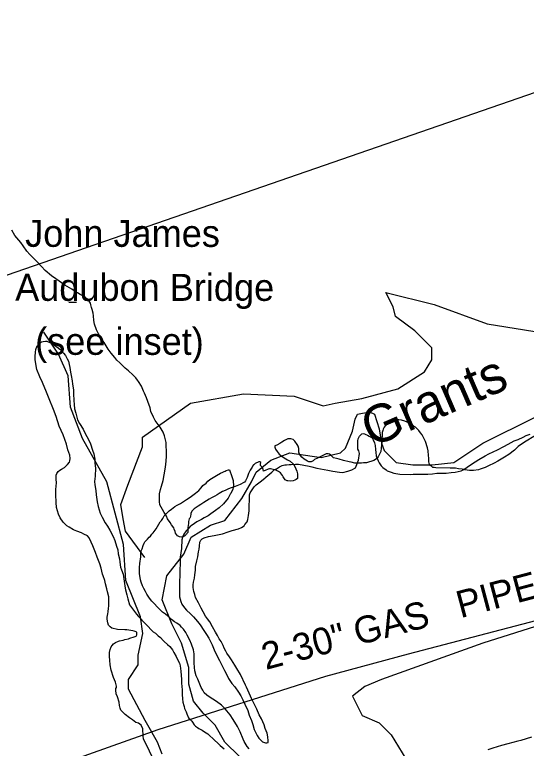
# Model space of a CAD drawing. Extents: x 3250478 to 3288318, y 788638 to 816472.
# Drawn here: x 3277399 to 3278971, y 806808 to 809064 of the extents above; entities that cross this region are included whole.
import ezdxf

# ---------------------------------------------------------------- set-up
doc = ezdxf.new("R2010")
doc.units = 0
for name, color, linetype in [('V-ANNO-NOTE', 7, 'Continuous'), ('V-RIVR-IDEN', 7, 'Continuous'), ('V-ROAD-CNTR', 7, 'Continuous'), ('V-SITE-VEGE', 7, 'Continuous'), ('V-TOPO-SHOR', 7, 'Continuous'), ('V-UTIL-IDEN', 7, 'Continuous'), ('V-UTIL-LINE', 7, 'Continuous'), ('V-WETL-SWMP', 7, 'Continuous')]:
    doc.layers.add(name, color=color, linetype=linetype)

msp = doc.modelspace()

# ---------------------------------------------------------------- linework, layer by layer
at = {"layer": 'V-ROAD-CNTR'}
msp.add_lwpolyline([(3268249.8, 805082), (3271535.1, 806242), (3280405.6, 809312.9)], dxfattribs=at)
at = {"layer": 'V-SITE-VEGE'}
for points in [[(3277844.5, 807591.1), (3277847, 807604.4), (3277850.1, 807614.2), (3277855.1, 807632), (3277861.5, 807666.1), (3277863.5, 807681.1), (3277865.6, 807704.2), (3277865.9, 807718.7), (3277865.1, 807741.8), (3277864.7, 807748.2), (3277859.8, 807768.6), (3277855.4, 807780.8), (3277846.4, 807796), (3277839.6, 807803.7), (3277830.6, 807816), (3277825.5, 807826.5), (3277817.7, 807844), (3277815.1, 807855.6), (3277808.4, 807874.3), (3277804, 807885.9), (3277798.5, 807899.9), (3277795.1, 807906.4), (3277791.3, 807916.3), (3277788.5, 807922.1), (3277779.4, 807935.6), (3277776.1, 807940.3), (3277771.5, 807947.3), (3277768.1, 807950.3), (3277762.4, 807956.2), (3277748.8, 807969.2), (3277739.1, 807977.4), (3277728.3, 807987.5), (3277722.6, 807993.9), (3277712.9, 808002.2), (3277707.2, 808009.9), (3277695.9, 808022.8), (3277686.9, 808035.7), (3277674.5, 808055.6), (3277665.4, 808068.5), (3277657, 808082.5), (3277650.3, 808094.8), (3277644.2, 808112.3), (3277642.7, 808123.3), (3277641.2, 808137.8), (3277640.2, 808146), (3277636.9, 808157), (3277635.3, 808163.4), (3277633.7, 808171.6), (3277632.1, 808177.4), (3277627.6, 808183.2), (3277623.6, 808187.4), (3277616.2, 808193.9), (3277610.5, 808198), (3277602.4, 808202.2), (3277600.1, 808204), (3277592.1, 808208.2), (3277585.2, 808212.4), (3277574.9, 808219.5), (3277553.2, 808232.6), (3277525.7, 808252.2), (3277512.6, 808261.2), (3277493.2, 808277.1), (3277481.8, 808289.5), (3277465.3, 808306.6), (3277454.5, 808317.2), (3277446, 808326.6), (3277436.9, 808337.2), (3277425.7, 808353.6), (3277417.7, 808363), (3277400.2, 808385.3), (3277390, 808401.2)], [(3277528.2, 807548.7), (3277526.2, 807564.3), (3277525.5, 807588.7), (3277525.7, 807603.7), (3277527.3, 807625.1), (3277526.3, 807635.5), (3277526.5, 807647.7), (3277529, 807653.4), (3277533.1, 807659.7), (3277538.4, 807663.1), (3277543.1, 807666.5), (3277551.9, 807672.1), (3277556.6, 807676.1), (3277561.3, 807680.7), (3277567.2, 807688.1), (3277569, 807692.7), (3277569.2, 807699.6), (3277568.8, 807710.1), (3277562.1, 807726.4), (3277558.4, 807743.2), (3277547.9, 807771.8), (3277542.3, 807785.2), (3277535.6, 807799.2), (3277526.3, 807828.9), (3277518, 807850.5), (3277505.3, 807883.2), (3277497, 807903.6), (3277484.2, 807932.7), (3277477, 807950.8), (3277466.9, 807973), (3277462.3, 808002.6), (3277461.9, 808012.5), (3277462.7, 808026.4), (3277464.6, 808034.4), (3277468.8, 808045.3), (3277471.8, 808048.2), (3277476.5, 808055.1), (3277478.3, 808056.2), (3277481.8, 808057.9), (3277486.5, 808059.5), (3277494, 808060.5), (3277498, 808060.5), (3277509.5, 808055), (3277515.3, 808051.5), (3277518.1, 808050.3), (3277523.8, 808046.1), (3277529, 808042.5), (3277537.6, 808036), (3277541, 808032.5), (3277549.5, 808023.1), (3277555.1, 808016), (3277560.8, 808006.1), (3277564.1, 807999.1), (3277566.2, 807988), (3277568.4, 807979.3), (3277571, 807965.3), (3277573.2, 807954.9), (3277575.8, 807938.6), (3277577.3, 807927.6), (3277579.9, 807910.8), (3277580.2, 807898), (3277580.5, 807877.8), (3277582, 807865.6), (3277583.5, 807852.2), (3277586.7, 807838.3), (3277592.1, 807818.5), (3277598.3, 807806.8), (3277609.6, 807789.8), (3277616.3, 807776.4), (3277625.8, 807757.7), (3277632.5, 807744.8), (3277638.5, 807725), (3277642.4, 807713.9), (3277645.5, 807697.1), (3277645.9, 807685.5), (3277647.4, 807669.3), (3277646.9, 807645.5), (3277644.9, 807628.2), (3277645.9, 807618.9), (3277648.5, 807601.5), (3277650, 807588.2), (3277653, 807566.1), (3277655.7, 807552.2), (3277662.3, 807531.8), (3277667.8, 807518.9), (3277677.4, 807502), (3277684.1, 807490.9), (3277692, 807478.6), (3277701.5, 807459.9), (3277706.5, 807447), (3277712.5, 807430.1), (3277715.8, 807418.5), (3277717.3, 807406.3), (3277721.1, 807390.6), (3277722.7, 807380.7), (3277724.7, 807365.6), (3277727.4, 807356.9), (3277732.4, 807343.5), (3277736.5, 807315.6), (3277738.1, 807306.9), (3277739.7, 807295.9)], [(3278917.8, 807711.4), (3278904.3, 807703.5), (3278883.8, 807691.1), (3278872.1, 807685), (3278854.6, 807676.6), (3278844.7, 807671.6), (3278829.5, 807666.1), (3278824.3, 807664.4), (3278808.6, 807662.4), (3278796.5, 807662.6), (3278782.6, 807664.6), (3278774.5, 807666.5), (3278763, 807667.2), (3278753.2, 807669.2), (3278737, 807670), (3278693.6, 807670.8), (3278688.4, 807672.1), (3278684.3, 807672.1), (3278679.7, 807675.7), (3278676.3, 807678.1), (3278673, 807684.5), (3278671.9, 807690.3), (3278672.1, 807700.7), (3278671.1, 807708.8), (3278669.6, 807723.3), (3278667.4, 807732.1), (3278661.4, 807751.3), (3278658.1, 807758.3), (3278655.8, 807763.5), (3278650.8, 807772.3), (3278646.3, 807778.2), (3278641.2, 807785.8), (3278630.9, 807795.3), (3278623.5, 807800), (3278615.5, 807805.4), (3278605.2, 807810.8), (3278597.7, 807814.4), (3278587.3, 807816.9), (3278579.8, 807818.2), (3278569.4, 807818.4), (3278551.9, 807810.6), (3278541.9, 807805), (3278537.8, 807799.8), (3278534.3, 807795.8), (3278531.8, 807789.5), (3278530, 807785.5), (3278528.2, 807779.7), (3278527.6, 807750.2), (3278525.6, 807731.1), (3278524.2, 807720.7), (3278520.6, 807712.7), (3278516.4, 807704.7), (3278512.9, 807700.7), (3278508.2, 807696.7), (3278502.3, 807693.3), (3278497.1, 807691.1), (3278486.6, 807687.8), (3278480.2, 807686.2), (3278470.9, 807685.8), (3278464.5, 807684.8), (3278444.8, 807685.1), (3278433.3, 807688.2), (3278427, 807688.9), (3278409.7, 807693.3), (3278395.8, 807697), (3278388.3, 807698.9), (3278378.6, 807701.9), (3278376.9, 807703.7), (3278372.3, 807707.3), (3278370.6, 807709.6), (3278366.6, 807713.2), (3278362.6, 807713.8), (3278356.2, 807713.9), (3278350.3, 807710.6), (3278338.1, 807704.4), (3278329.3, 807700.5), (3278320.6, 807696), (3278316.4, 807692.6), (3278310.6, 807689.3), (3278303.1, 807689.4), (3278298.5, 807691.2), (3278288.7, 807697.8), (3278281.3, 807703.7), (3278274, 807713.1), (3278271.8, 807718.9), (3278272, 807730.5), (3278270.3, 807736.9), (3278267.5, 807742.7), (3278260.2, 807752.7), (3278254.5, 807757.4), (3278248.2, 807759.9), (3278241.2, 807760), (3278238.3, 807759.5), (3278232.5, 807757.2), (3278228.4, 807755), (3278220.2, 807749.9), (3278214.3, 807746), (3278204.4, 807740.4), (3278198.6, 807738.2), (3278198.5, 807734.7), (3278200.7, 807728.3)], [(3278304, 807675.4), (3278312.7, 807673.5), (3278327.7, 807669.8), (3278339.2, 807667.3), (3278361.2, 807664), (3278376.7, 807660.2), (3278396.9, 807657.6), (3278407.9, 807656.2), (3278423, 807660), (3278434.7, 807665), (3278446.4, 807670.6), (3278456.1, 807694.7), (3278458.8, 807714.3), (3278456.6, 807722.5), (3278453.8, 807728.3), (3278454, 807742.2), (3278453.5, 807745.7), (3278453.7, 807753.8), (3278454.4, 807759.6), (3278457.4, 807765.9), (3278458.6, 807768.2), (3278466.2, 807775.6), (3278470.3, 807776.7), (3278473.7, 807775.4), (3278477.8, 807773.6), (3278483.5, 807771.2), (3278488.1, 807767.7), (3278497.3, 807762.9), (3278501.2, 807757), (3278505.1, 807747.1), (3278506.7, 807739.5), (3278508.2, 807726.8), (3278508.6, 807717.5), (3278510.2, 807707.1), (3278512.4, 807701.2), (3278516.3, 807691.9), (3278519.6, 807686), (3278525.8, 807677.2), (3278530.9, 807671.4), (3278540.7, 807664.8), (3278543.5, 807661.9), (3278555.6, 807657), (3278564.2, 807654.6), (3278582.7, 807651.3), (3278616.3, 807650.7), (3278623.8, 807651.7), (3278656.2, 807651.2), (3278669, 807651.5), (3278682.9, 807652.4), (3278696.8, 807653.9), (3278715.3, 807654.7), (3278725.2, 807654.6), (3278740.3, 807656), (3278753, 807657.5), (3278771.1, 807661.8), (3278779.8, 807665.2), (3278799.7, 807679.9), (3278813.8, 807689.4), (3278824.9, 807696.2), (3278844.8, 807707.4), (3278856.5, 807713.6), (3278869.9, 807720.3), (3278882.8, 807726.4), (3278902.1, 807736.5), (3278915.5, 807743.2), (3278934.2, 807753.3), (3278946.5, 807758.3), (3278961.7, 807765), (3278970.4, 807770), (3278982.7, 807774.4)], [(3278999.9, 807770.1), (3278965.9, 807749.9), (3278946, 807736.3), (3278935.4, 807725.5), (3278917.8, 807711.4)], [(3278200.7, 807728.3), (3278205.8, 807720.7), (3278212, 807713), (3278220, 807706.5), (3278227.4, 807701.8), (3278237.8, 807695.8), (3278245.2, 807691.6), (3278255.5, 807682.1), (3278260.5, 807674.5), (3278266.1, 807660.5), (3278268.2, 807652.4), (3278268.6, 807642), (3278268, 807637.9), (3278264.5, 807635.1), (3278260.4, 807632.8), (3278254.5, 807631.2), (3278246.4, 807630.2), (3278238.9, 807630.3), (3278236.6, 807631), (3278230.8, 807633.4), (3278224.6, 807642.7), (3278222.4, 807647.4), (3278215.6, 807655.1), (3278209.9, 807659.2), (3278199.6, 807664.6), (3278193.8, 807665.9), (3278185.7, 807667.2), (3278181.7, 807667.3), (3278178.2, 807666.2), (3278175.8, 807665.6), (3278171.2, 807664), (3278164.2, 807660.6), (3278162.5, 807665.3), (3278159.7, 807672.3), (3278154.1, 807678.2), (3278154.1, 807681.6), (3278156, 807687.4), (3278152.5, 807689.2), (3278149, 807689.3), (3278138.5, 807683.7), (3278135, 807680.8), (3278132.7, 807679.7), (3278130.3, 807675.7), (3278128.5, 807672.3), (3278122.5, 807663.1), (3278117.7, 807652.8), (3278113.4, 807641.3), (3278108.6, 807630.9), (3278105.7, 807626.9), (3278103.3, 807625.2), (3278091.6, 807619.7), (3278082.3, 807615.8), (3278076.5, 807613.6), (3278064.2, 807609.7), (3278056.1, 807606.4), (3278045.6, 807600.8), (3278038, 807597.5), (3278028, 807591.9), (3278021.6, 807587.9), (3278014, 807584), (3278004, 807578.4), (3277996.5, 807574.5), (3277980.1, 807564.3), (3277970.7, 807558.1), (3277962.5, 807553.1), (3277950.2, 807544.6), (3277944.9, 807538.9), (3277940.7, 807531.5), (3277940, 807528), (3277939.9, 807522.2), (3277938.1, 807518.2), (3277937.5, 807515.9), (3277935.7, 807514.2), (3277934.5, 807509.6), (3277933.8, 807505.5), (3277933.1, 807498.6), (3277931.9, 807494.6), (3277931.2, 807486.5), (3277930.9, 807472), (3277928.5, 807468.6), (3277926.8, 807466.9), (3277922.6, 807462.3), (3277919.1, 807460.1), (3277915.6, 807458.4), (3277912.7, 807457.3), (3277905.8, 807458.6), (3277900, 807461.6), (3277893.8, 807469.8), (3277892.2, 807475), (3277889.4, 807482.6), (3277887.8, 807486.7), (3277881.5, 807495.5), (3277876.5, 807503.1), (3277869.1, 807513.6), (3277865.2, 807522.4), (3277858.5, 807533.5), (3277852.9, 807542.3), (3277848.9, 807549.3), (3277845.6, 807556.9), (3277844, 807566.8), (3277844.5, 807591.1)], [(3278106.8, 806944.2), (3278115.1, 806924.4), (3278120.1, 806910.4), (3278126.7, 806893.5), (3278131.2, 806881.8), (3278135.5, 806866.7), (3278139.4, 806858.5), (3278144.4, 806847.4), (3278148.9, 806839.8), (3278156.3, 806832.2), (3278160.9, 806828.6), (3278166.6, 806826.2), (3278170.1, 806825.6), (3278174.1, 806825.5), (3278177.6, 806826), (3278178.3, 806831.8), (3278176.8, 806844), (3278174.7, 806855), (3278169.1, 806869), (3278165.3, 806880.6), (3278157.5, 806898.7), (3278150.8, 806911), (3278143, 806929.1), (3278136.8, 806940.8), (3278126.8, 806961.2), (3278123.5, 806968.8), (3278111.8, 806996.2), (3278108.4, 807002.7), (3278092.8, 807035.4), (3278082.1, 807054.1), (3278075.4, 807064.6), (3278065.8, 807080.4), (3278059, 807089.3), (3278051.1, 807101), (3278048.4, 807107.4), (3278042.7, 807116.8), (3278039.4, 807124.3), (3278033.2, 807136.6), (3278027.6, 807144.8), (3278022, 807154.8), (3278015.8, 807165.3), (3278006.9, 807182.3), (3277998.4, 807196.9), (3277991.6, 807206.3), (3277986, 807214.5), (3277978.2, 807228.5), (3277972.6, 807239), (3277964.2, 807256), (3277955.2, 807272.3), (3277952.5, 807281.1), (3277949.2, 807290.4), (3277947.6, 807302.6), (3277947.8, 807310.7), (3277948.5, 807318.8), (3277951.6, 807332), (3277952.4, 807341.3), (3277954.4, 807355.7), (3277955.2, 807367.3), (3277958.4, 807384.6), (3277961.5, 807396.7), (3277964.1, 807412.3), (3277966, 807421), (3277967.3, 807430.2), (3277968.1, 807441.8), (3277971.7, 807448.6), (3277975.8, 807452), (3277981.6, 807455.4), (3277994.5, 807459.2), (3278011.9, 807463), (3278027.6, 807465.6), (3278037.5, 807468.3), (3278054.9, 807473.8), (3278067.7, 807477.6), (3278087, 807483.6), (3278095.7, 807487.5), (3278104.5, 807492.6), (3278106.9, 807496.6), (3278113.4, 807505.2), (3278115.2, 807511.5), (3278117.8, 807524.2), (3278119.8, 807538.6), (3278120.7, 807587.2), (3278123.1, 807594.1), (3278135, 807611.9), (3278140.9, 807618.7), (3278145, 807621.5), (3278157.3, 807631.2), (3278168.5, 807639.7), (3278171.4, 807642.5), (3278189.7, 807657.8), (3278197.9, 807665.2), (3278203.7, 807668), (3278213.1, 807673.6), (3278220.7, 807677.5), (3278229.4, 807680.2), (3278234.6, 807680.2), (3278242.8, 807681.2), (3278249.1, 807681.1), (3278262.5, 807682), (3278271.2, 807681.8), (3278304, 807675.4)], [(3277783.4, 807376.8), (3277786.6, 807397.5), (3277787.3, 807404.5), (3277788.1, 807416), (3277791.1, 807421.8), (3277793.6, 807432.2), (3277797.2, 807439.6), (3277799.6, 807443), (3277807.3, 807451.6), (3277812.6, 807457.3), (3277816.2, 807460.7), (3277820.3, 807466.4), (3277824.4, 807471), (3277833.9, 807483), (3277838.1, 807490.4), (3277846.5, 807504.2), (3277850, 807509.3), (3277854.2, 807515), (3277859, 807523), (3277864.3, 807529.3), (3277874.3, 807538.4), (3277880.8, 807544.1), (3277891.3, 807552), (3277898.9, 807555.9), (3277908.3, 807561.5), (3277914.7, 807565.5), (3277927, 807573.3), (3277938.7, 807580.7), (3277954.6, 807593.1), (3277964.6, 807601), (3277972.3, 807609.6), (3277977.6, 807615.9), (3277987.6, 807623.8), (3277992.9, 807629.5), (3277998.8, 807635.2), (3278019.3, 807647.5), (3278031.5, 807654.3), (3278038.5, 807657), (3278043.2, 807659.9), (3278045.5, 807660.4), (3278049, 807662.1), (3278056.6, 807664.2), (3278059.5, 807664.2), (3278066.7, 807644.4), (3278070.5, 807632.1), (3278071.9, 807614.8), (3278069.4, 807605), (3278063.4, 807592.3), (3278061.6, 807589.5), (3278058.1, 807583.2), (3278055.1, 807577.4), (3278040.8, 807559.7), (3278027.3, 807547.8), (3278016.7, 807539.9), (3278001.5, 807529.2), (3277993.3, 807523.5), (3277981, 807516.8), (3277972.8, 807511.7), (3277959.4, 807505), (3277951.8, 807500), (3277941.8, 807492.6), (3277938.9, 807490.3), (3277931.2, 807482.4), (3277926.4, 807476.7), (3277919.3, 807467), (3277916.3, 807460.6), (3277913.2, 807449.7), (3277913.1, 807442.7), (3277912.3, 807431.2), (3277911.6, 807423.1), (3277908.2, 807396.5), (3277907.4, 807382.1), (3277907.2, 807372.8), (3277906.4, 807360.1), (3277905.3, 807300.5), (3277905.6, 807283.7), (3277906, 807273.8), (3277909.8, 807259.8), (3277913.1, 807251.1), (3277921, 807240), (3277926.7, 807232.9), (3277939.8, 807221.7), (3277948.3, 807212.8), (3277961.4, 807198.7), (3277969.3, 807187.6), (3277980.6, 807171.1), (3277988.5, 807158.8), (3277995.8, 807147.1), (3278005.9, 807126.7), (3278012, 807111.5), (3278021.4, 807091.7), (3278028.7, 807078.8), (3278043.8, 807047.3), (3278051.6, 807032.1), (3278056.7, 807023.3), (3278066.8, 807008.1), (3278075.9, 806997.5), (3278086.6, 806981.1), (3278093.9, 806969.4), (3278100.1, 806957.1), (3278106.8, 806944.2)], [(3277831.4, 806762.2), (3277795.1, 806837.5), (3277794.1, 806846.2), (3277792.8, 806868.2), (3277787.8, 806879.3), (3277779.2, 806885.3), (3277771.7, 806888.3), (3277761.4, 806896), (3277752.3, 806902.5), (3277738.6, 806912.6), (3277731.2, 806919.7), (3277725.5, 806926.2), (3277723.3, 806932), (3277721.7, 806940.1), (3277720.1, 806950), (3277715.2, 806966.3), (3277711.3, 806976.2), (3277710.4, 806987.2), (3277710.5, 806991.9), (3277711.7, 806995.3), (3277712.3, 806999.4), (3277708.5, 807011.6), (3277702.4, 807026.2), (3277695.3, 807048.9), (3277692.1, 807065.2), (3277691.8, 807079.6), (3277690.8, 807090.7), (3277691, 807103.4), (3277692.4, 807112.1), (3277695.4, 807120.1), (3277698.4, 807124.1), (3277703.1, 807129.8), (3277709, 807133.8), (3277718.3, 807137.6), (3277721.2, 807139.3), (3277732.3, 807141.4), (3277738.1, 807143.1), (3277749.1, 807145.2), (3277753.2, 807146.9), (3277766.6, 807150.7), (3277772.4, 807153.5), (3277774.8, 807156.9), (3277774.4, 807164.4), (3277772.1, 807166.8), (3277766.3, 807168.6), (3277762.3, 807169.3), (3277756.5, 807170.5), (3277743.8, 807172.5), (3277737.4, 807172.6), (3277715.5, 807174.2), (3277698.2, 807178), (3277692.4, 807181.5), (3277687.9, 807187.4), (3277685.7, 807194.4), (3277683, 807205.4), (3277683.1, 807211.8), (3277685.1, 807221.6), (3277686.9, 807227.9), (3277687.7, 807238.9), (3277689, 807245.9), (3277688.1, 807261.5), (3277688.3, 807274.2), (3277684.5, 807289.4), (3277682.4, 807299.2), (3277678.6, 807314.4), (3277676.5, 807324.2), (3277671.5, 807338.8), (3277669.3, 807344.1), (3277665, 807362.1), (3277661.2, 807375.5), (3277652.9, 807395.9), (3277647.3, 807410.5), (3277639.6, 807431.4), (3277634, 807442.5), (3277627.9, 807456), (3277623.4, 807461.8), (3277611.9, 807466.7), (3277604.4, 807471.4), (3277590, 807476.3), (3277580.3, 807480.6), (3277567.1, 807488.3), (3277559.6, 807492.5), (3277553.9, 807497.2), (3277547.7, 807503.2), (3277539.2, 807517.2), (3277534.2, 807528.3), (3277528.2, 807548.7)], [(3278120, 806806.8), (3278113.2, 806814.4), (3278104.7, 806829.6), (3278101.4, 806836.6), (3278091.9, 806858.8), (3278084.1, 806875.2), (3278070.6, 806897.4), (3278061.6, 806910.9), (3278046.3, 806930.3), (3278034.4, 806940.9), (3278018.9, 806952.8), (3278008.1, 806959.3), (3277996.6, 806967), (3277989.2, 806971.8), (3277981.8, 806979.5), (3277977.3, 806987.1), (3277972.2, 806995.3), (3277967.8, 807005.2), (3277961.7, 807020.9), (3277957.2, 807031.4), (3277952.9, 807046.6), (3277951.3, 807057), (3277951, 807071.5), (3277951.2, 807081.3), (3277950.4, 807099.3), (3277948.3, 807110.9), (3277942.2, 807129), (3277937.2, 807140.7), (3277929.4, 807156.4), (3277924.9, 807164.6), (3277917.6, 807174.6), (3277911.9, 807180.5), (3277907.3, 807185.8), (3277897.6, 807192.9), (3277890.7, 807197.1), (3277881, 807204.8), (3277874.2, 807211.3), (3277862.8, 807220.7), (3277853.6, 807227.3), (3277845.7, 807234.9), (3277820.7, 807260.9), (3277813.9, 807269.7), (3277805.4, 807282.6), (3277800.9, 807290.7), (3277795.9, 807299.5), (3277792, 807307.7), (3277788.1, 807319.3), (3277786, 807326.9), (3277782.8, 807345.5), (3277782.4, 807357.1), (3277782.6, 807364.6), (3277783.4, 807376.8)], [(3277739.7, 807295.9), (3277743.4, 807280.2), (3277746.7, 807268), (3277752.2, 807249.9), (3277757.8, 807241.7), (3277773.6, 807220.6)], [(3277773.6, 807220.6), (3277779.9, 807213.5), (3277824.8, 807167), (3277831.6, 807162.2), (3277840.2, 807154), (3277847, 807149.2), (3277855.6, 807139.8), (3277859, 807136.8), (3277868.6, 807127.4), (3277876.1, 807121.5), (3277884, 807111.5), (3277888.5, 807103.3), (3277895.8, 807091), (3277899.7, 807081.7), (3277905.3, 807070), (3277907.4, 807061.9), (3277909.4, 807045.6), (3277911.9, 807020.1), (3277911.7, 807008.5), (3277913.6, 806988.2), (3277914, 806974.3), (3277914.9, 806961), (3277915.8, 806950), (3277918.6, 806940.1), (3277920.2, 806936.6), (3277921.3, 806930.8), (3277922.9, 806926.7), (3277926.3, 806920.3), (3277928.5, 806914.4), (3277933.5, 806902.2), (3277935.8, 806898.7), (3277938, 806896.9), (3277943.2, 806892.2), (3277945.4, 806889.2), (3277951.1, 806881), (3277955.1, 806876.9), (3277961.3, 806872.7), (3277965.3, 806869.2), (3277975.1, 806863.8), (3277982.5, 806859), (3277992.2, 806852.5), (3277998.5, 806846.6), (3278007.6, 806838.3), (3278013.3, 806833.6), (3278023.6, 806824.1), (3278031, 806817.6), (3278042.4, 806806.4)], [(3278986.8, 806842.7), (3278954.8, 806832.9), (3278944.9, 806830.2), (3278914.6, 806822.6), (3278894.8, 806817.2), (3278868.1, 806809), (3278853.5, 806803.4)]]:
    msp.add_lwpolyline(points, dxfattribs=at)
at = {"layer": 'V-TOPO-SHOR'}
for points in [[(3277799, 807394.9), (3277739.8, 807476.4), (3277732.4, 807513.5), (3277724.9, 807557.9), (3277747.2, 807617.2), (3277791.6, 807735.7), (3277791.6, 807765.4), (3277939.8, 807869.1), (3278102.8, 807898.7), (3278258.4, 807891.3), (3278347.3, 807861.7), (3278384.4, 807869.1), (3278465.9, 807883.9), (3278577, 807913.6), (3278658.5, 807965.4), (3278680.8, 808002.5), (3278680.8, 808039.5), (3278628.9, 808091.4), (3278569.6, 808135.8), (3278562.2, 808165.5), (3278540, 808209.9), (3278688.2, 808172.9), (3278851.2, 808113.6), (3279080.9, 808076.6)], [(3277852.4, 806790.6), (3277837.6, 806827.7), (3277800.5, 806894.3), (3277748.6, 806990.7), (3277748.6, 807020.3), (3277778.3, 807064.8), (3277778.3, 807094.4), (3277793.1, 807161.1), (3277785.7, 807212.9), (3277741.2, 807324.1), (3277733.8, 807435.2), (3277682, 807627.9), (3277607.9, 807761.2), (3277570.8, 807857.6), (3277563.4, 807953.9), (3277533.8, 808020.6), (3277489.3, 808087.3)], [(3278089.5, 806783.2), (3278045, 806827.7), (3278015.4, 806879.5), (3277978.3, 806916.6), (3277948.7, 806953.6), (3277933.9, 807005.5), (3277933.9, 807057.3), (3277911.7, 807131.4), (3277882, 807190.7), (3277852.4, 807264.8), (3277867.2, 807338.9), (3277919.1, 807405.6), (3277941.3, 807457.5), (3278000.6, 807494.5), (3278045, 807509.3), (3278096.9, 807576), (3278126.5, 807627.9), (3278141.3, 807657.5), (3278185.8, 807694.6), (3278245.1, 807716.8), (3278341.4, 807702), (3278400.7, 807716.8), (3278415.5, 807731.6), (3278437.7, 807783.5), (3278445.1, 807820.5), (3278452.5, 807835.3), (3278489.6, 807842.7), (3278504.4, 807835.3), (3278519.2, 807790.9), (3278526.6, 807746.4), (3278534, 807724.2), (3278571.1, 807687.1), (3278623, 807679.7), (3278682.2, 807679.7), (3278748.9, 807687.1), (3278837.8, 807746.4), (3279000.8, 807827.9)], [(3279119.4, 807220.4), (3278837.8, 807131.4), (3278526.6, 807020.3), (3278474.8, 806998.1), (3278437.7, 806968.4), (3278467.4, 806909.2), (3278519.2, 806886.9), (3278556.3, 806849.9), (3278600.7, 806775.8)]]:
    msp.add_lwpolyline(points, dxfattribs=at)
at = {"layer": 'V-UTIL-LINE'}
msp.add_lwpolyline([(3275141.9, 805984.1), (3276656.8, 806515.5), (3276877.3, 806524.2), (3277840.2, 806866.7), (3278355.4, 807030.2), (3278608.8, 807099.2), (3280710.7, 807649.5), (3281181, 807775.1), (3281615.4, 807894.7)], dxfattribs=at)
at = {"layer": 'V-WETL-SWMP'}
msp.add_line((3277565.3, 808180.4), (3277589.3, 808180.4), dxfattribs=at)

# ---------------------------------------------------------------- texts
at = {"layer": 'V-ANNO-NOTE'}
for s, p in [(' John James', (3277400.5, 808350.1)), ('Audubon Bridge', (3277400.5, 808184.1)), ('  (see inset)', (3277400.4, 808018.1))]:
    msp.add_text(s, height=83, rotation=359.9833, dxfattribs=at).set_placement(p)
at = {"layer": 'V-RIVR-IDEN'}
msp.add_text('Grants', height=116, rotation=23.4276, dxfattribs=at).set_placement((3278496.1, 807732.4))
at = {"layer": 'V-UTIL-IDEN'}
msp.add_text('2-30" GAS   PIPELINES', height=83, rotation=14.8819, dxfattribs=at).set_placement((3278170.5, 807049.1))

doc.saveas('drawing.dxf')
